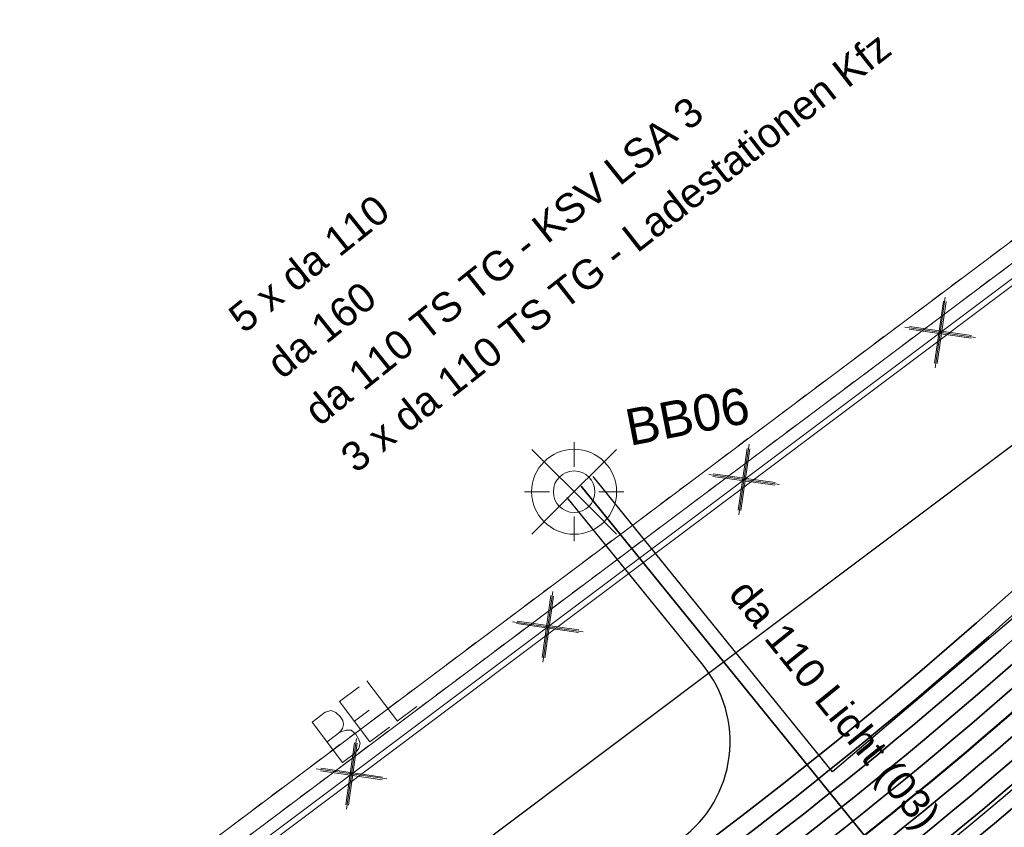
# Model space of a CAD drawing. Header units: metres. Extents: x -502 to 161, y -108 to 174.
# Tile 240 of 656: x -246.6 to -238.49, y -5.55 to 1.1. Entities that reach past the tile are written whole.
import ezdxf

# ---------------------------------------------------------------- set-up
doc = ezdxf.new("R2010")
doc.units = ezdxf.units.M
doc.header["$LTSCALE"] = 0.1
doc.linetypes.add('2-1', pattern=[0.17, 0.06, -0.025, 0.06, -0.025])
for name, color, linetype in [('BRI31-005.05-5p02-Koordinierung Lageplan 4. BA ZOB West 2022-06-15', 7, 'Continuous'), ('BRI31-005.06-5f07-Koordinierung Lageplan 4. BA ZOB Fernbusbahnh', 7, 'Continuous'), ('BRI31-005.07-5f08-Koordinierung Lageplan 4. BA Radstation - Seeterrasse 2023-05-31', 7, 'Continuous')]:
    doc.layers.add(name, color=color, linetype=linetype)
doc.styles.add('Arial', font='arial.ttf')

# ---------------------------------------------------------------- blocks, each defined once
blk = doc.blocks.new('WP_LP_1030')
at = {"color": 150, "linetype": 'Continuous', "lineweight": 9, "true_color": 0x007fff, "transparency": 33554687}
for p, q in [((0, 0.20412), (0, 0.40824)), ((0, 0.40824), (0, 0.20412)), ((-0.348452, 0.348458), (0.144332, -0.144332)), ((-0.144332, -0.144332), (0.348452, 0.348458)), ((0.144332, 0.144338), (0.348452, 0.348458)), ((-0.20412, 0), (-0.40824, 0)), ((-0.20412, 0), (-0.40824, 0)), ((0.20412, 0), (0.40824, 0)), ((-0.144332, -0.144332), (-0.348452, -0.348452)), ((-0.144332, -0.144332), (-0.348452, -0.348452)), ((0.144332, -0.144332), (0.348452, -0.348452)), ((0.144332, -0.144332), (0.348452, -0.348452)), ((0, -0.20412), (0, -0.40824)), ((0, -0.20412), (0, -0.40824))]:
    blk.add_line(p, q, dxfattribs=at)
at = {"color": 7, "linetype": 'Continuous', "lineweight": 20, "transparency": 33554687}
for radius in [0.35, 0.171323]:
    blk.add_circle((0, 0), radius, dxfattribs=at)
blk = doc.blocks.new('10011')
at = {"color": 190, "linetype": 'Continuous', "lineweight": 13, "true_color": 0x7f00ff, "transparency": 33554687}
for p, q in [((4.302568, 0.608018), (4.469535, 0.6081)), ((4.302568, 0.608018), (4.304235, 0.088154)), ((4.655568, 0.608018), (4.907582, 0.608142)), ((4.655568, 0.608018), (4.657235, 0.088154)), ((5.008568, 0.608018), (5.010235, 0.088154)), ((4.302693, 0.352595), (4.469661, 0.352677)), ((4.655694, 0.352595), (4.847467, 0.352689)), ((4.302824, 0.088154), (4.469791, 0.088236)), ((4.655824, 0.088154), (4.907837, 0.088278)), ((5.008823, 0.088154), (5.260838, 0.088278))]:
    blk.add_line(p, q, dxfattribs=at)
at = {"color": 190, "linetype": 'Continuous', "lineweight": 13, "true_color": 0x7f00ff, "transparency": 33554687, "flags": 128}
blk.add_lwpolyline([(4.469535, 0.6081), (4.530396, 0.585559), (4.557445, 0.540477), (4.569467, 0.480368), (4.566462, 0.43228), (4.546926, 0.393209), (4.513866, 0.367663), (4.469661, 0.352677), (4.531898, 0.330094), (4.573975, 0.298537), (4.585997, 0.238428), (4.581489, 0.182827), (4.567964, 0.136242), (4.52739, 0.103182), (4.469791, 0.088236)], dxfattribs=at)
blk = doc.blocks.new('1016')
at = {"color": 7, "linetype": 'Continuous', "lineweight": 9, "transparency": 33554687}
for p, q in [((0.703072, 0.277444), (1.257444, -0.276928)), ((1.257444, 0.277444), (0.703072, -0.276928))]:
    blk.add_line(p, q, dxfattribs=at)
at = {"color": 2, "linetype": 'Continuous', "lineweight": 20, "true_color": 0xffff00, "transparency": 33554687}
for p, q in [((1.212401, 0.25319), (0.727326, -0.231885)), ((0.727326, 0.232401), (1.212401, -0.252674)), ((0.748114, 0.25319), (1.23319, -0.231885)), ((1.23319, 0.232401), (0.748114, -0.252674))]:
    blk.add_line(p, q, dxfattribs=at)

msp = doc.modelspace()

# ---------------------------------------------------------------- linework, layer by layer
at = {"layer": 'BRI31-005.05-5p02-Koordinierung Lageplan 4. BA ZOB West 2022-06-15', "color": 255, "linetype": 'Continuous', "lineweight": 13, "transparency": 33554687, "flags": 128}
msp.add_lwpolyline([(-181.6939, 38.8932, 0.054139), (-198.4357, 28.9647), (-236.5911, 0.3438), (-264.0675, -20.2665), (-264.0675, -20.2665, -0.045833), (-278.9676, -29.4423), (-278.9676, -29.4423), (-281.7315, -30.8111), (-281.7315, -30.8111, -0.047348), (-316.3829, -43.7027), (-316.3829, -43.7027, 0.090587), (-332.9804, -51.5647, -0.025816), (-337.2248, -54.294)], format="xyb", dxfattribs=at)
at = {"layer": 'BRI31-005.05-5p02-Koordinierung Lageplan 4. BA ZOB West 2022-06-15', "color": 3, "linetype": 'Continuous', "lineweight": 35, "true_color": 0x00ff00, "transparency": 33554687, "flags": 128}
for points in [[(-279.4058, -30.9235), (-270.9467, -26.7095, 0.095997), (-268.1607, -24.5758, -0.065942), (-264.8207, -21.6858, 0.025186), (-260.4856, -18.5119), (-255.5271, -14.4822, -0.005996), (-254.9201, -14.0009, -0.059186), (-248.3852, -10.0817, 0.078462), (-238.2914, -3.4889), (-238.2914, -3.4889, -0.100623), (-214.8444, 10.3949), (-214.8444, 10.3949), (-211.177, 9.7003), (-205.5504, 1.4442)], [(-205.711, 1.4137), (-211.266, 9.5645), (-214.833, 10.2401), (-214.833, 10.2401, 0.100475), (-238.1908, -3.6002), (-238.1908, -3.6002, -0.078462), (-248.3237, -10.2185), (-248.3237, -10.2185, 0.059186), (-254.8284, -14.1195), (-254.8284, -14.1195), (-254.8284, -14.1195, 0.005996), (-255.4325, -14.5986), (-255.4325, -14.5986), (-260.391, -18.6283, -0.025186), (-264.7383, -21.8111), (-264.7383, -21.8111, 0.065942), (-268.0485, -24.6753), (-268.0485, -24.6753), (-268.0485, -24.6753, -0.095997), (-270.8799, -26.8438), (-270.8799, -26.8438), (-279.3404, -31.0585)], [(-311.2459, -44.722), (-303.6354, -41.8968), (-298.4404, -39.6095), (-284.9949, -33.8889), (-279.275, -31.1935), (-270.813, -26.978, 0.095997), (-267.9364, -24.7749), (-267.9364, -24.7749, -0.065942), (-264.6559, -21.9364), (-264.6559, -21.9364, 0.025186), (-260.2964, -18.7447), (-255.3379, -14.715, -0.005996), (-254.7366, -14.2381), (-254.7366, -14.2381, -0.059186), (-248.2623, -10.3553), (-248.2623, -10.3553, 0.078462), (-238.0902, -3.7115), (-238.0902, -3.7115, -0.100327), (-214.8215, 10.0853), (-214.8215, 10.0853), (-211.3549, 9.4287), (-205.8717, 1.3831)], [(-206.0324, 1.3525), (-211.4439, 9.2929), (-214.81, 9.9304), (-214.81, 9.9304, 0.100178), (-237.9896, -3.8227), (-237.9896, -3.8227, -0.078462), (-248.2009, -10.4922), (-248.2009, -10.4922, 0.059186), (-254.6448, -14.3568), (-254.6448, -14.3568), (-254.6448, -14.3568, 0.005996), (-255.2433, -14.8314), (-255.2433, -14.8314), (-260.2018, -18.8611), (-260.2018, -18.8611, -0.025186), (-264.5735, -22.0618), (-264.5735, -22.0618), (-264.5735, -22.0618, 0.065942), (-267.8242, -24.8745), (-267.8242, -24.8745), (-267.8242, -24.8745, -0.095997), (-270.7461, -27.1123), (-270.7461, -27.1123), (-279.2096, -31.3285)], [(-279.1442, -31.4635), (-270.6792, -27.2466, 0.095997), (-267.712, -24.974), (-267.712, -24.974, -0.065942), (-264.4911, -22.1871), (-264.4911, -22.1871, 0.025186), (-260.1072, -18.9775), (-255.1487, -14.9478, -0.005996), (-254.553, -14.4754, -0.059186), (-248.1394, -10.629), (-248.1394, -10.629, 0.078462), (-237.889, -3.934), (-237.889, -3.934), (-237.889, -3.934, -0.100028), (-214.7984, 9.7756), (-214.7984, 9.7756), (-211.5329, 9.1571), (-206.1931, 1.3219)], [(-206.5145, 1.2608), (-211.7108, 8.8854), (-214.7752, 9.4658, 0.099728), (-237.6878, -4.1565, -0.078462), (-248.0165, -10.9027, 0.059186), (-254.3694, -14.7127, 0.005996), (-254.9595, -15.1806), (-259.918, -19.2103, -0.025186), (-264.3263, -22.4378, 0.065942), (-267.4876, -25.1732), (-267.4876, -25.1732, -0.095997), (-270.5454, -27.5151), (-270.5454, -27.5151), (-279.0133, -31.7335)], [(-278.9479, -31.8684), (-270.4786, -27.6493), (-270.4786, -27.6493, 0.095997), (-267.3754, -25.2727), (-267.3754, -25.2727, -0.065942), (-264.2439, -22.5631), (-264.2439, -22.5631, 0.025186), (-259.8234, -19.3267), (-259.8234, -19.3267), (-254.8649, -15.297, -0.005996), (-254.2777, -14.8313), (-254.2777, -14.8313, -0.059186), (-247.9551, -11.0396), (-247.9551, -11.0396, 0.078462), (-237.5872, -4.2677), (-237.5872, -4.2677, -0.099577), (-214.7635, 9.311), (-214.7635, 9.311), (-211.7997, 8.7496), (-206.6752, 1.2302)], [(-206.8358, 1.1996), (-211.8887, 8.6138), (-214.7518, 9.1561), (-214.7518, 9.1561, 0.099425), (-237.4866, -4.379), (-237.4866, -4.379, -0.078462), (-247.8937, -11.1764, 0.059186), (-254.1859, -14.95, 0.005996), (-254.7703, -15.4134), (-259.7288, -19.4431, -0.025186), (-264.1615, -22.6884, 0.065942), (-267.2632, -25.3723, -0.095997), (-270.4117, -27.7836), (-278.8825, -32.0034), (-284.6268, -34.7104), (-298.0829, -40.4355), (-303.2972, -42.7313), (-310.9253, -45.563), (-314.7666, -47.655, 0.354166), (-315.2467, -48.8186), (-312.9008, -56.6959), (-312.9008, -56.6959, 0.16104), (-309.3641, -61.7694), (-309.3641, -61.7694)], [(-278.8171, -32.1384), (-270.3448, -27.9179), (-270.3448, -27.9179, 0.095997), (-267.151, -25.4718), (-267.151, -25.4718), (-267.151, -25.4718, -0.065941), (-264.0791, -22.8138), (-264.0791, -22.8138), (-264.0791, -22.8138, 0.025186), (-259.6342, -19.5596), (-259.6342, -19.5596), (-254.6757, -15.5298, -0.005996), (-254.0941, -15.0686, -0.059186), (-247.8322, -11.3132, 0.078462), (-237.386, -4.4902), (-237.386, -4.4902, -0.099273), (-214.74, 9.0012), (-214.74, 9.0012), (-211.9777, 8.478), (-206.9965, 1.1691)]]:
    msp.add_lwpolyline(points, format="xyb", dxfattribs=at)
at = {"layer": 'BRI31-005.05-5p02-Koordinierung Lageplan 4. BA ZOB West 2022-06-15', "color": 21, "linetype": 'Continuous', "lineweight": 25, "true_color": 0xff9f7f, "transparency": 33554687, "flags": 128}
for points in [[(-214.6312, 10.2782, 0.101236), (-238.1725, -3.6241), (-239.9033, -5.0943), (-241.8753, -2.6617)], [(-247.8814, -11.2038), (-247.8814, -11.2038, 0.078447), (-237.4682, -4.4029), (-237.4682, -4.4029), (-237.4682, -4.4029, -0.100192), (-214.5516, 9.1945), (-214.5516, 9.1945)]]:
    msp.add_lwpolyline(points, format="xyb", dxfattribs=at)
at = {"layer": 'BRI31-005.05-5p02-Koordinierung Lageplan 4. BA ZOB West 2022-06-15', "color": 1, "linetype": 'Continuous', "lineweight": 50, "true_color": 0xff0000, "transparency": 33554687, "flags": 128}
msp.add_lwpolyline([(-254.4612, -14.5941), (-254.4612, -14.5941, -0.059186), (-248.078, -10.7659), (-248.078, -10.7659, 0.078462), (-237.7884, -4.0452), (-237.7884, -4.0452, -0.099878), (-214.7868, 9.6207), (-214.7868, 9.6207), (-211.6218, 9.0212), (-206.3538, 1.2914)], format="xyb", dxfattribs=at)
at = {"layer": 'BRI31-005.05-5p02-Koordinierung Lageplan 4. BA ZOB West 2022-06-15', "color": 190, "linetype": 'Continuous', "lineweight": 35, "true_color": 0x7f00ff, "transparency": 33554687, "flags": 128}
msp.add_lwpolyline([(-230.6539, -6.6512, -0.392435), (-231.4603, -7.7466), (-236.4632, -8.6997), (-236.4632, -8.6997, -0.276179), (-237.4272, -8.3471), (-237.4272, -8.3471), (-241.9724, -2.7404)], format="xyb", dxfattribs=at)
at = {"layer": 'BRI31-005.06-5f07-Koordinierung Lageplan 4. BA ZOB Fernbusbahnh', "color": 7, "linetype": 'Continuous', "lineweight": 30, "transparency": 33554687}
msp.add_line((-263.4074, -21.1465), (-199.0858, 27.102), dxfattribs=at)
at = {"layer": 'BRI31-005.06-5f07-Koordinierung Lageplan 4. BA ZOB Fernbusbahnh', "color": 7, "linetype": 'Continuous', "lineweight": 13, "transparency": 33554687, "flags": 128}
for points in [[(-337.0532, -53.9064), (-337.0532, -53.9064, 0.024076), (-333.1238, -51.3598), (-333.1238, -51.3598, -0.090571), (-316.4479, -43.4613, 0.047347), (-281.8414, -30.5866), (-279.0774, -29.2177, 0.045809), (-264.2236, -20.0711), (-198.5943, 29.1583, -0.054812), (-181.5862, 39.2166), (-181.5862, 39.2166, -0.038475), (-159.1772, 47.3364), (-159.1772, 47.3364, 0.039395), (-137.757, 55.1407), (-137.1917, 55.4002), (-137.1917, 55.4002, 0.064343), (-127.4456, 61.5203), (-127.4456, 61.5203), (-122.5713, 65.5358, -0.170872), (-88.3305, 78.0588), (-82.2819, 78.4363), (-80.567, 79.7085), (-70.9803, 86.8206), (-68.5554, 87.6664)], [(-279.0108, -29.3521, 0.045809), (-264.1336, -20.1911), (-198.5043, 29.0383), (-198.5043, 29.0383, -0.054812), (-181.5244, 39.0799), (-181.5244, 39.0799, -0.038475), (-159.1371, 47.1919), (-159.1371, 47.1919, 0.039395), (-137.6945, 55.0043), (-137.6945, 55.0043), (-137.129, 55.2639, 0.064344), (-127.3502, 61.4045), (-122.476, 65.42), (-122.476, 65.42, -0.17089), (-88.3249, 77.9089), (-88.3249, 77.9089), (-82.2282, 78.2893), (-80.4776, 79.5881), (-70.9093, 86.6865), (-68.5609, 87.5056)]]:
    msp.add_lwpolyline(points, format="xyb", dxfattribs=at)
at = {"layer": 'BRI31-005.06-5f07-Koordinierung Lageplan 4. BA ZOB Fernbusbahnh', "color": 190, "linetype": 'Continuous', "lineweight": 13, "true_color": 0x7f00ff, "transparency": 33554687, "flags": 128}
msp.add_lwpolyline([(-337.2, -54.3374, 0.025831), (-332.9489, -51.6036, -0.090589), (-316.3668, -43.7502), (-316.3668, -43.7502, 0.047344), (-281.7095, -30.856), (-281.7095, -30.856), (-278.9442, -29.4865), (-278.9442, -29.4865, 0.045829), (-264.0375, -20.3065), (-264.0375, -20.3065), (-198.4143, 28.9183, -0.054812), (-181.4626, 38.9432)], format="xyb", dxfattribs=at)
at = {"layer": 'BRI31-005.06-5f07-Koordinierung Lageplan 4. BA ZOB Fernbusbahnh', "color": 255, "linetype": 'Continuous', "lineweight": 9, "transparency": 33554687, "flags": 128}
msp.add_lwpolyline([(-181.6939, 38.8932, 0.054139), (-198.4357, 28.9647), (-236.5911, 0.3438), (-264.0675, -20.2665), (-264.0675, -20.2665, -0.045833), (-278.9676, -29.4423), (-278.9676, -29.4423), (-281.7315, -30.8111), (-281.7315, -30.8111, -0.047348), (-316.3829, -43.7027), (-316.3829, -43.7027, 0.090587), (-332.9804, -51.5647, -0.025816), (-337.2248, -54.294)], format="xyb", dxfattribs=at)
at = {"layer": 'BRI31-005.06-5f07-Koordinierung Lageplan 4. BA ZOB Fernbusbahnh', "color": 3, "linetype": 'Continuous', "lineweight": 30, "true_color": 0x00ff00, "transparency": 33554687, "flags": 128}
for points in [[(-279.4058, -30.9235), (-270.9467, -26.7095, 0.095997), (-268.1607, -24.5758, -0.065942), (-264.8207, -21.6858, 0.025186), (-260.4856, -18.5119), (-255.5271, -14.4822, -0.005996), (-254.9201, -14.0009, -0.059186), (-248.3852, -10.0817, 0.078462), (-238.2914, -3.4889), (-238.2914, -3.4889, -0.100623), (-214.8444, 10.3949), (-214.8444, 10.3949), (-211.177, 9.7003), (-205.5504, 1.4442)], [(-205.711, 1.4137), (-211.266, 9.5645), (-214.833, 10.2401), (-214.833, 10.2401, 0.100475), (-238.1908, -3.6002), (-238.1908, -3.6002, -0.078462), (-248.3237, -10.2185), (-248.3237, -10.2185, 0.059186), (-254.8284, -14.1195), (-254.8284, -14.1195), (-254.8284, -14.1195, 0.005996), (-255.4325, -14.5986), (-255.4325, -14.5986), (-260.391, -18.6283, -0.025186), (-264.7383, -21.8111), (-264.7383, -21.8111, 0.065942), (-268.0485, -24.6753), (-268.0485, -24.6753), (-268.0485, -24.6753, -0.095997), (-270.8799, -26.8438), (-270.8799, -26.8438), (-279.3404, -31.0585)], [(-311.2459, -44.722), (-303.6354, -41.8968), (-298.4404, -39.6095), (-284.9949, -33.8889), (-279.275, -31.1935), (-270.813, -26.978, 0.095997), (-267.9364, -24.7749), (-267.9364, -24.7749, -0.065942), (-264.6559, -21.9364), (-264.6559, -21.9364, 0.025186), (-260.2964, -18.7447), (-255.3379, -14.715, -0.005996), (-254.7366, -14.2381), (-254.7366, -14.2381, -0.059186), (-248.2623, -10.3553), (-248.2623, -10.3553, 0.078462), (-238.0902, -3.7115), (-238.0902, -3.7115, -0.100327), (-214.8215, 10.0853), (-214.8215, 10.0853), (-211.3549, 9.4287), (-205.8717, 1.3831)], [(-206.0324, 1.3525), (-211.4439, 9.2929), (-214.81, 9.9304), (-214.81, 9.9304, 0.100178), (-237.9896, -3.8227), (-237.9896, -3.8227, -0.078462), (-248.2009, -10.4922), (-248.2009, -10.4922, 0.059186), (-254.6448, -14.3568), (-254.6448, -14.3568), (-254.6448, -14.3568, 0.005996), (-255.2433, -14.8314), (-255.2433, -14.8314), (-260.2018, -18.8611), (-260.2018, -18.8611, -0.025186), (-264.5735, -22.0618), (-264.5735, -22.0618), (-264.5735, -22.0618, 0.065942), (-267.8242, -24.8745), (-267.8242, -24.8745), (-267.8242, -24.8745, -0.095997), (-270.7461, -27.1123), (-270.7461, -27.1123), (-279.2096, -31.3285)], [(-279.1442, -31.4635), (-270.6792, -27.2466, 0.095997), (-267.712, -24.974), (-267.712, -24.974, -0.065942), (-264.4911, -22.1871), (-264.4911, -22.1871, 0.025186), (-260.1072, -18.9775), (-255.1487, -14.9478, -0.005996), (-254.553, -14.4754, -0.059186), (-248.1394, -10.629), (-248.1394, -10.629, 0.078462), (-237.889, -3.934), (-237.889, -3.934), (-237.889, -3.934, -0.100028), (-214.7984, 9.7756), (-214.7984, 9.7756), (-211.5329, 9.1571), (-206.1931, 1.3219)], [(-206.5145, 1.2608), (-211.7108, 8.8854), (-214.7752, 9.4658, 0.099728), (-237.6878, -4.1565, -0.078462), (-248.0165, -10.9027, 0.059186), (-254.3694, -14.7127, 0.005996), (-254.9595, -15.1806), (-259.918, -19.2103, -0.025186), (-264.3263, -22.4378, 0.065942), (-267.4876, -25.1732), (-267.4876, -25.1732, -0.095997), (-270.5454, -27.5151), (-270.5454, -27.5151), (-279.0133, -31.7335)], [(-278.9479, -31.8684), (-270.4786, -27.6493), (-270.4786, -27.6493, 0.095997), (-267.3754, -25.2727), (-267.3754, -25.2727, -0.065942), (-264.2439, -22.5631), (-264.2439, -22.5631, 0.025186), (-259.8234, -19.3267), (-259.8234, -19.3267), (-254.8649, -15.297, -0.005996), (-254.2777, -14.8313), (-254.2777, -14.8313, -0.059186), (-247.9551, -11.0396), (-247.9551, -11.0396, 0.078462), (-237.5872, -4.2677), (-237.5872, -4.2677, -0.099577), (-214.7635, 9.311), (-214.7635, 9.311), (-211.7997, 8.7496), (-206.6752, 1.2302)], [(-206.8358, 1.1996), (-211.8887, 8.6138), (-214.7518, 9.1561), (-214.7518, 9.1561, 0.099425), (-237.4866, -4.379), (-237.4866, -4.379, -0.078462), (-247.8937, -11.1764, 0.059186), (-254.1859, -14.95, 0.005996), (-254.7703, -15.4134), (-259.7288, -19.4431, -0.025186), (-264.1615, -22.6884, 0.065942), (-267.2632, -25.3723, -0.095997), (-270.4117, -27.7836), (-278.8825, -32.0034), (-284.6268, -34.7104), (-298.0829, -40.4355), (-303.2972, -42.7313), (-310.9253, -45.563), (-314.7666, -47.655, 0.354166), (-315.2467, -48.8186), (-312.9008, -56.6959, 0.103821), (-310.9737, -60.2545)], [(-309.821, -45.313), (-303.2408, -42.8703), (-298.0233, -40.5732), (-284.5654, -34.8473), (-278.8171, -32.1384), (-270.3448, -27.9179), (-270.3448, -27.9179, 0.095997), (-267.151, -25.4718), (-267.151, -25.4718), (-267.151, -25.4718, -0.065941), (-264.0791, -22.8138), (-264.0791, -22.8138), (-264.0791, -22.8138, 0.025186), (-259.6342, -19.5596), (-259.6342, -19.5596), (-254.6757, -15.5298, -0.005996), (-254.0941, -15.0686, -0.059186), (-247.8322, -11.3132, 0.078462), (-237.386, -4.4902), (-237.386, -4.4902, -0.099273), (-214.74, 9.0012), (-214.74, 9.0012), (-211.9777, 8.478), (-206.9965, 1.1691)]]:
    msp.add_lwpolyline(points, format="xyb", dxfattribs=at)
at = {"layer": 'BRI31-005.06-5f07-Koordinierung Lageplan 4. BA ZOB Fernbusbahnh', "color": 1, "linetype": 'Continuous', "lineweight": 50, "true_color": 0xff0000, "transparency": 33554687, "flags": 128}
msp.add_lwpolyline([(-254.4612, -14.5941), (-254.4612, -14.5941, -0.059186), (-248.078, -10.7659), (-248.078, -10.7659, 0.078462), (-237.7884, -4.0452), (-237.7884, -4.0452, -0.099878), (-214.7868, 9.6207), (-214.7868, 9.6207), (-211.6218, 9.0212), (-206.3538, 1.2914)], format="xyb", dxfattribs=at)
at = {"layer": 'BRI31-005.06-5f07-Koordinierung Lageplan 4. BA ZOB Fernbusbahnh', "color": 190, "linetype": 'Continuous', "lineweight": 30, "true_color": 0x7f00ff, "transparency": 33554687, "flags": 128}
for points in [[(-230.6539, -6.6512, -0.392435), (-231.4603, -7.7466), (-236.4632, -8.6997), (-236.4632, -8.6997, -0.276179), (-237.4272, -8.3471), (-237.4272, -8.3471), (-241.9724, -2.7404)], [(-252.0793, -18.1999), (-254.94, -15.2281, -0.448351), (-254.8257, -13.7392), (-254.8257, -13.7392, -0.057371), (-248.4466, -9.9448), (-248.4466, -9.9448, 0.055175), (-241.1471, -5.6461, 0.42561), (-240.9695, -4.2158), (-242.089, -2.8348)]]:
    msp.add_lwpolyline(points, format="xyb", dxfattribs=at)
at = {"layer": 'BRI31-005.07-5f08-Koordinierung Lageplan 4. BA Radstation - Seeterrasse 2023-05-31', "color": 7, "linetype": '2-1', "lineweight": 13, "transparency": 33554687, "flags": 128}
for points in [[(-337.0532, -53.9064), (-337.0532, -53.9064, 0.024076), (-333.1238, -51.3598), (-333.1238, -51.3598, -0.090571), (-316.4479, -43.4613, 0.047347), (-281.8414, -30.5866), (-279.0774, -29.2177, 0.045809), (-264.2236, -20.0711), (-198.5943, 29.1583, -0.054812), (-181.5862, 39.2166), (-181.5862, 39.2166, -0.038475), (-159.1772, 47.3364), (-159.1772, 47.3364, 0.039395), (-137.757, 55.1407), (-137.1917, 55.4002), (-137.1917, 55.4002, 0.064343), (-127.4456, 61.5203), (-127.4456, 61.5203), (-122.5713, 65.5358, -0.170872), (-88.3305, 78.0588), (-82.2819, 78.4363), (-80.567, 79.7085), (-70.9803, 86.8206), (-68.5554, 87.6664)], [(-337.0532, -53.9064), (-337.0532, -53.9064, 0.024076), (-333.1238, -51.3598), (-333.1238, -51.3598, -0.090571), (-316.4479, -43.4613, 0.047347), (-281.8414, -30.5866), (-279.0774, -29.2177, 0.045809), (-264.2236, -20.0711), (-198.5943, 29.1583, -0.054812), (-181.5862, 39.2166), (-181.5862, 39.2166, -0.038475), (-159.1772, 47.3364), (-159.1772, 47.3364, 0.039395), (-137.757, 55.1407), (-137.1917, 55.4002), (-137.1917, 55.4002, 0.064343), (-127.4456, 61.5203), (-127.4456, 61.5203), (-122.5713, 65.5358, -0.170872), (-88.3305, 78.0588), (-82.2819, 78.4363), (-80.567, 79.7085), (-70.9803, 86.8206), (-68.5554, 87.6664)], [(-336.9777, -54.036), (-336.9777, -54.036, 0.024076), (-333.0362, -51.4817), (-333.0362, -51.4817, -0.090571), (-316.4091, -43.6062), (-316.4091, -43.6062, 0.047348), (-281.7755, -30.7213), (-281.7755, -30.7213), (-279.0108, -29.3521, 0.045809), (-264.1336, -20.1911), (-198.5043, 29.0383), (-198.5043, 29.0383, -0.054812), (-181.5244, 39.0799), (-181.5244, 39.0799, -0.038475), (-159.1371, 47.1919), (-159.1371, 47.1919, 0.039395), (-137.6945, 55.0043), (-137.6945, 55.0043), (-137.129, 55.2639, 0.064344), (-127.3502, 61.4045), (-122.476, 65.42), (-122.476, 65.42, -0.17089), (-88.3249, 77.9089), (-88.3249, 77.9089), (-82.2282, 78.2893), (-80.4776, 79.5881), (-70.9093, 86.6865), (-68.5609, 87.5056)], [(-336.9777, -54.036), (-336.9777, -54.036, 0.024076), (-333.0362, -51.4817), (-333.0362, -51.4817, -0.090571), (-316.4091, -43.6062), (-316.4091, -43.6062, 0.047348), (-281.7755, -30.7213), (-281.7755, -30.7213), (-279.0108, -29.3521, 0.045809), (-264.1336, -20.1911), (-198.5043, 29.0383), (-198.5043, 29.0383, -0.054812), (-181.5244, 39.0799), (-181.5244, 39.0799, -0.038475), (-159.1371, 47.1919), (-159.1371, 47.1919, 0.039395), (-137.6945, 55.0043), (-137.6945, 55.0043), (-137.129, 55.2639, 0.064344), (-127.3502, 61.4045), (-122.476, 65.42), (-122.476, 65.42, -0.17089), (-88.3249, 77.9089), (-88.3249, 77.9089), (-82.2282, 78.2893), (-80.4776, 79.5881), (-70.9093, 86.6865), (-68.5609, 87.5056)]]:
    msp.add_lwpolyline(points, format="xyb", dxfattribs=at)

# ---------------------------------------------------------------- block references
at = {"layer": 'BRI31-005.06-5f07-Koordinierung Lageplan 4. BA ZOB Fernbusbahnh', "color": 7, "transparency": 33554687}
for name, p, xscale, yscale, zscale, rotation in [('1016', (-238.4274, -1.0336), 0.75, 0.75, 0.75, 216.8740310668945), ('1016', (-240.0436, -2.2459), 0.75, 0.75, 0.75, 216.8740310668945), ('1016', (-241.6599, -3.4583), 0.75, 0.75, 0.75, 216.8740310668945), ('10011', (-246.6504, -7.1392), 0.800000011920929, 0.800000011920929, 0.800000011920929, 36.874027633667), ('1016', (-243.2762, -4.6707), 0.75, 0.75, 0.75, 216.8740310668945)]:
    msp.add_blockref(name, p, dxfattribs=dict(at, xscale=xscale, yscale=yscale, zscale=zscale, rotation=rotation))
msp.add_blockref('WP_LP_1030', (-242.0307, -2.7876), dxfattribs=at)

# ---------------------------------------------------------------- texts
at = {"layer": 'BRI31-005.06-5f07-Koordinierung Lageplan 4. BA ZOB Fernbusbahnh', "color": 7, "transparency": 33554687, "char_height": 0.24, "attachment_point": 1, "line_spacing_factor": 0.25, "style": 'Arial'}
for s, insert, rotation in [('3 x da 110 TS TG - Ladestationen Kfz', (-243.9776, -2.4529), 38.06006), ('3 x da 110 TS TG - Ladestationen Kfz', (-243.9776, -2.4529), 38.06006), ('da 110 TS TG - KSV LSA 3', (-244.2788, -2.0683), 38.70368)]:
    msp.add_mtext(s, dxfattribs=dict(at, insert=insert, rotation=rotation))
at = {"layer": 'BRI31-005.06-5f07-Koordinierung Lageplan 4. BA ZOB Fernbusbahnh', "color": 251, "true_color": 0x5b5b5b, "transparency": 33554687, "char_height": 0.24, "attachment_point": 1, "rotation": 38.70368, "line_spacing_factor": 0.25, "style": 'Arial'}
for s, insert in [('5 x da 110', (-244.9009, -1.3036)), ('da 160', (-244.5868, -1.681))]:
    msp.add_mtext(s, dxfattribs=dict(at, insert=insert))
at = {"layer": 'BRI31-005.06-5f07-Koordinierung Lageplan 4. BA ZOB Fernbusbahnh', "color": 190, "true_color": 0x7f00ff, "transparency": 33554687, "attachment_point": 1, "line_spacing_factor": 0.25, "style": 'Arial'}
for s, insert, char_height, rotation in [('BB06', (-241.6301, -2.1162), 0.3, 10.98009), ('da 110 Licht (03)', (-240.5816, -3.4828), 0.24, 309.03066)]:
    msp.add_mtext(s, dxfattribs=dict(at, insert=insert, char_height=char_height, rotation=rotation))

doc.saveas('drawing.dxf')
